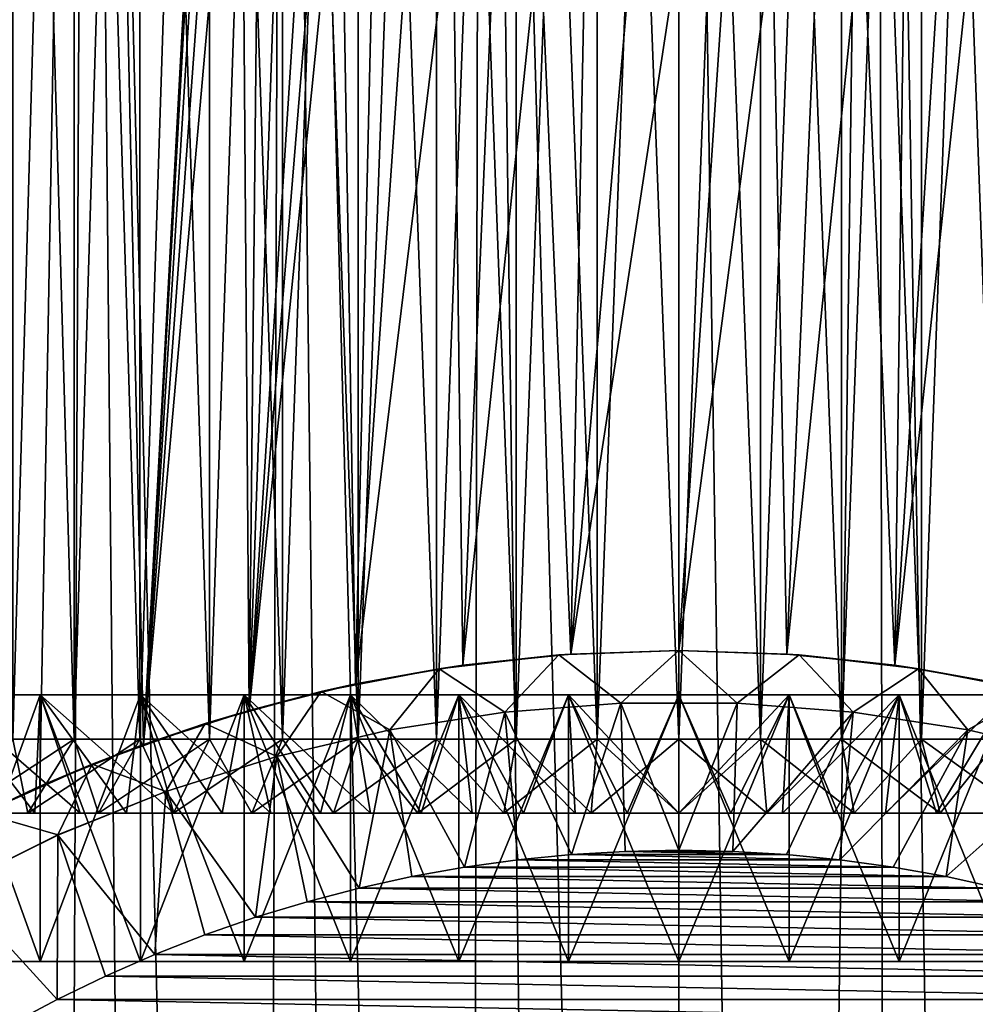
# Model space of a CAD drawing. Header units: metres. Extents: x -30 to 30, y -76 to 64.
# Tile 385 of 541: x -4.45 to 2, y 38.21 to 44.86. Entities that reach past the tile are written whole.
import ezdxf

# ---------------------------------------------------------------- set-up
doc = ezdxf.new("R2010")
doc.units = ezdxf.units.M
doc.layers.add('solid_508511', color=7, linetype='CONTINUOUS')

msp = doc.modelspace()

# ---------------------------------------------------------------- linework, layer by layer
at = {"layer": 'solid_508511'}
for points in [[(-5.001679, 39.345753, -22.44957), (-5.304138, 57.5, -22.380037), (-3.993941, 57.5, -22.650572)], [(-4.216572, 9.452151, 22.610186), (-3.993941, 57.5, 22.650572), (-5.304138, 57.5, 22.380037)], [(-4.886679, 9.12376, 22.474882), (-4.216572, 9.452151, 22.610186), (-5.304138, 57.5, 22.380037)], [(-4.314982, 39.682003, -22.591612), (-5.001679, 39.345753, -22.44957), (-3.993941, 57.5, -22.650572)], [(-3.614431, 39.964737, -22.714222), (-4.314982, 39.682003, -22.591612), (-3.993941, 57.5, -22.650572)], [(-4.216572, 9.452151, 22.610186), (-3.532681, 9.728445, 22.727079), (-3.993941, 57.5, 22.650572)], [(-3.145982, 48.659065, -22.783827), (-3.614431, 39.964737, -22.714222), (-3.993941, 57.5, -22.650572)], [(-2.837471, 9.953447, 22.824303), (-2.670147, 57.5, 22.844479), (-3.993941, 57.5, 22.650572)], [(-3.532681, 9.728445, 22.727079), (-2.837471, 9.953447, 22.824303), (-3.993941, 57.5, 22.650572)], [(-2.837471, 9.953447, 22.824303), (-2.134133, 10.127596, 22.900774), (-2.670147, 57.5, 22.844479)], [(-1.425745, 10.251329, 22.955767), (-1.337299, 57.5, 22.961088), (-2.670147, 57.5, 22.844479)], [(-2.134133, 10.127596, 22.900774), (-1.425745, 10.251329, 22.955767), (-2.670147, 57.5, 22.844479)], [(-1.425745, 10.251329, 22.955767), (-0.713039, 10.325402, 22.988945), (-1.337299, 57.5, 22.961088)], [(-1.337299, 57.5, 22.961088), (0, 10.35, 23), (0, 57.5, 23)], [(-0.713039, 10.325402, 22.988945), (0, 10.35, 23), (-1.337299, 57.5, 22.961088)], [(0.713028, 10.325403, 22.988945), (1.337299, 57.5, 22.961088), (0, 57.5, 23)], [(0, 10.35, 23), (0.713028, 10.325403, 22.988945), (0, 57.5, 23)], [(0.713028, 10.325403, 22.988945), (1.425724, 10.251332, 22.955769), (1.337299, 57.5, 22.961088)], [(2.134112, 10.127601, 22.900776), (2.670147, 57.5, 22.844479), (1.337299, 57.5, 22.961088)], [(1.425724, 10.251332, 22.955769), (2.134112, 10.127601, 22.900776), (1.337299, 57.5, 22.961088)], [(-4.49764, 39.999996, 4.692678), (-4.497568, 54.5, 4.692744), (-4.083487, 54.5, 5.057189)], [(-4.083367, 39.999996, 5.057283), (-4.49764, 39.999996, 4.692678), (-4.083487, 54.5, 5.057189)], [(-4.497639, 39.999996, -4.69268), (-4.083364, 39.999996, -5.057286), (-4.497568, 54.5, -4.692744)], [(-4.083364, 39.999996, -5.057286), (-4.083487, 54.5, -5.057189), (-4.497568, 54.5, -4.692744)], [(-3.639867, 39.999996, -5.385292), (-3.639813, 54.5, -5.385328), (-4.083487, 54.5, -5.057189)], [(-4.083364, 39.999996, -5.057286), (-3.639867, 39.999996, -5.385292), (-4.083487, 54.5, -5.057189)], [(-4.083367, 39.999996, 5.057283), (-4.083487, 54.5, 5.057189), (-3.639813, 54.5, 5.385328)], [(-3.639868, 39.999996, 5.385291), (-4.083367, 39.999996, 5.057283), (-3.639813, 54.5, 5.385328)], [(-3.639868, 39.999996, 5.385291), (-3.639813, 54.5, 5.385328), (-3.170048, 54.5, 5.674577)], [(-3.169956, 39.999996, 5.674625), (-3.639868, 39.999996, 5.385291), (-3.170048, 54.5, 5.674577)], [(-3.639867, 39.999996, -5.385292), (-3.169953, 39.999996, -5.674627), (-3.639813, 54.5, -5.385328)], [(-3.169953, 39.999996, -5.674627), (-3.170048, 54.5, -5.674577), (-3.639813, 54.5, -5.385328)], [(-2.67735, 39.999996, -5.922989), (-2.677306, 54.5, -5.923008), (-3.170048, 54.5, -5.674577)], [(-3.169953, 39.999996, -5.674627), (-2.67735, 39.999996, -5.922989), (-3.170048, 54.5, -5.674577)], [(-3.169956, 39.999996, 5.674625), (-3.170048, 54.5, 5.674577), (-2.677306, 54.5, 5.923008)], [(-2.677352, 39.999996, 5.922988), (-3.169956, 39.999996, 5.674625), (-2.677306, 54.5, 5.923008)], [(-2.677352, 39.999996, 5.922988), (-2.677306, 54.5, 5.923008), (-2.165419, 54.5, 6.128702)], [(-2.165299, 39.999996, 6.128742), (-2.677352, 39.999996, 5.922988), (-2.165419, 54.5, 6.128702)], [(-2.67735, 39.999996, -5.922989), (-2.165296, 39.999996, -6.128743), (-2.677306, 54.5, -5.923008)], [(-2.165296, 39.999996, -6.128743), (-2.165419, 54.5, -6.128702), (-2.677306, 54.5, -5.923008)], [(-1.637813, 39.999996, -6.290276), (-1.637794, 54.5, -6.290277), (-2.165419, 54.5, -6.128702)], [(-2.165296, 39.999996, -6.128743), (-1.637813, 39.999996, -6.290276), (-2.165419, 54.5, -6.128702)], [(-2.165299, 39.999996, 6.128742), (-2.165419, 54.5, 6.128702), (-1.637794, 54.5, 6.290277)], [(-1.637815, 39.999996, 6.290275), (-2.165299, 39.999996, 6.128742), (-1.637794, 54.5, 6.290277)], [(-1.637815, 39.999996, 6.290275), (-1.637794, 54.5, 6.290277), (-1.098508, 54.5, 6.406504)], [(-1.098376, 39.999996, 6.406526), (-1.637815, 39.999996, 6.290275), (-1.098508, 54.5, 6.406504)], [(-1.637813, 39.999996, -6.290276), (-1.098375, 39.999996, -6.406526), (-1.637794, 54.5, -6.290277)], [(-1.098375, 39.999996, -6.406526), (-1.098508, 54.5, -6.406504), (-1.637794, 54.5, -6.290277)], [(-0.551211, 39.999996, -6.476586), (-0.551211, 54.5, -6.47658), (-1.098508, 54.5, -6.406504)], [(-1.098375, 39.999996, -6.406526), (-0.551211, 39.999996, -6.476586), (-1.098508, 54.5, -6.406504)], [(-1.098376, 39.999996, 6.406526), (-1.098508, 54.5, 6.406504), (-0.551211, 54.5, 6.47658)], [(-0.551212, 39.999996, 6.476586), (-1.098376, 39.999996, 6.406526), (-0.551211, 54.5, 6.47658)], [(-0.551212, 39.999996, 6.476586), (0, 54.5, 6.5), (0, 40, 6.5)], [(-0.551212, 39.999996, 6.476586), (-0.551211, 54.5, 6.47658), (0, 54.5, 6.5)], [(-0.551211, 54.5, -6.47658), (0, 40, -6.5), (0, 54.5, -6.5)], [(-0.551211, 39.999996, -6.476586), (0, 40, -6.5), (-0.551211, 54.5, -6.47658)], [(0.551211, 54.5, 6.47658), (0.551211, 39.999996, 6.476586), (0, 40, 6.5)], [(0, 54.5, 6.5), (0.551211, 54.5, 6.47658), (0, 40, 6.5)], [(0, 54.5, -6.5), (0, 40, -6.5), (0.551212, 39.999996, -6.476586)], [(0.551211, 54.5, -6.47658), (0, 54.5, -6.5), (0.551212, 39.999996, -6.476586)], [(1.098508, 54.5, 6.406504), (1.098375, 39.999996, 6.406526), (0.551211, 39.999996, 6.476586)], [(0.551211, 54.5, 6.47658), (1.098508, 54.5, 6.406504), (0.551211, 39.999996, 6.476586)], [(0.551211, 54.5, -6.47658), (0.551212, 39.999996, -6.476586), (1.098376, 39.999996, -6.406526)], [(1.098508, 54.5, -6.406504), (0.551211, 54.5, -6.47658), (1.098376, 39.999996, -6.406526)], [(1.637794, 54.5, 6.290277), (1.637813, 39.999996, 6.290276), (1.098375, 39.999996, 6.406526)], [(1.098508, 54.5, 6.406504), (1.637794, 54.5, 6.290277), (1.098375, 39.999996, 6.406526)], [(1.098508, 54.5, -6.406504), (1.098376, 39.999996, -6.406526), (1.637815, 39.999996, -6.290275)], [(1.637794, 54.5, -6.290277), (1.098508, 54.5, -6.406504), (1.637815, 39.999996, -6.290275)], [(1.637794, 54.5, 6.290277), (2.165419, 54.5, 6.128702), (1.637813, 39.999996, 6.290276)], [(1.637794, 54.5, -6.290277), (1.637815, 39.999996, -6.290275), (2.165299, 39.999996, -6.128742)], [(2.165419, 54.5, -6.128702), (1.637794, 54.5, -6.290277), (2.165299, 39.999996, -6.128742)], [(2.165419, 54.5, 6.128702), (2.165296, 39.999996, 6.128743), (1.637813, 39.999996, 6.290276)], [(-3.145982, 48.659065, -22.783827), (-3.145982, 48.340923, -22.783827), (-3.614431, 39.964737, -22.714222)], [(-3.145982, 48.340923, -22.783827), (-3.113941, 48.024731, -22.788229), (-3.614431, 39.964737, -22.714222)], [(-3.113941, 48.024731, -22.788229), (-3.050039, 47.712761, -22.796869), (-3.614431, 39.964737, -22.714222)], [(-3.050039, 47.712761, -22.796869), (-2.954893, 47.408619, -22.809397), (-3.614431, 39.964737, -22.714222)], [(-2.954893, 47.408619, -22.809397), (-2.90269, 40.194813, -22.816099), (-3.614431, 39.964737, -22.714222)], [(-2.954893, 47.408619, -22.809397), (-2.829365, 47.115391, -22.825308), (-2.90269, 40.194813, -22.816099)], [(-2.829365, 47.115391, -22.825308), (-2.674353, 46.835571, -22.843988), (-2.90269, 40.194813, -22.816099)], [(-2.674353, 46.835571, -22.843988), (-2.49194, 46.573158, -22.864607), (-2.90269, 40.194813, -22.816099)], [(-2.49194, 46.573158, -22.864607), (-2.390679, 46.448872, -22.875416), (-2.90269, 40.194813, -22.816099)], [(-2.390679, 46.448872, -22.875416), (-2.283241, 46.329914, -22.886389), (-2.90269, 40.194813, -22.816099)], [(-2.283241, 46.329914, -22.886389), (-2.182808, 40.372826, -22.896187), (-2.90269, 40.194813, -22.816099)], [(-2.283241, 46.329914, -22.886389), (-2.051233, 46.109402, -22.908348), (-2.182808, 40.372826, -22.896187)], [(-2.051233, 46.109402, -22.908348), (-1.797993, 45.913551, -22.929615), (-2.182808, 40.372826, -22.896187)], [(1.458272, 40.49921, -22.953724), (1.798, 45.913555, -22.929613), (2.051241, 46.109409, -22.908348)], [(2.182962, 40.372795, -22.896172), (1.458272, 40.49921, -22.953724), (2.051241, 46.109409, -22.908348)], [(-1.797993, 45.913551, -22.929615), (-1.526393, 45.744522, -22.949295), (-2.182808, 40.372826, -22.896187)], [(1.458272, 40.49921, -22.953724), (1.526406, 45.74453, -22.949293), (1.798, 45.913555, -22.929613)], [(-1.526393, 45.744522, -22.949295), (-1.458123, 40.499233, -22.953733), (-2.182808, 40.372826, -22.896187)], [(-1.526393, 45.744522, -22.949295), (-1.2397, 45.604206, -22.966566), (-1.458123, 40.499233, -22.953733)], [(1.458272, 40.49921, -22.953724), (1.23971, 45.60421, -22.966566), (1.526406, 45.74453, -22.949293)], [(-1.2397, 45.604206, -22.966566), (-0.940297, 45.493614, -22.980772), (-1.458123, 40.499233, -22.953733)], [(0.729284, 40.574875, -22.988436), (0.940303, 45.493618, -22.98077), (1.23971, 45.60421, -22.966566)], [(1.458272, 40.49921, -22.953724), (0.729284, 40.574875, -22.988436), (1.23971, 45.60421, -22.966566)], [(-0.940297, 45.493614, -22.980772), (-0.729212, 40.574883, -22.988438), (-1.458123, 40.499233, -22.953733)], [(-0.940297, 45.493614, -22.980772), (-0.63216, 45.414085, -22.99131), (-0.729212, 40.574883, -22.988438)], [(0.729284, 40.574875, -22.988436), (0.632166, 45.414089, -22.99131), (0.940303, 45.493618, -22.98077)], [(-0.63216, 45.414085, -22.99131), (-0.317385, 45.366035, -22.99781), (-0.729212, 40.574883, -22.988438)], [(0, 40.599998, -23), (0.317386, 45.366035, -22.99781), (0.632166, 45.414089, -22.99131)], [(0.729284, 40.574875, -22.988436), (0, 40.599998, -23), (0.632166, 45.414089, -22.99131)], [(-0.317385, 45.366035, -22.99781), (0, 45.349998, -23), (-0.729212, 40.574883, -22.988438)], [(-0.729212, 40.574883, -22.988438), (0, 45.349998, -23), (0, 40.599998, -23)], [(0, 40.599998, -23), (0, 45.349998, -23), (0.317386, 45.366035, -22.99781)], [(-1.618471, 40.475704, -19.5), (-1.458123, 40.499233, -22.953733), (-0.811134, 40.568913, -19.5)], [(-1.175523, 40.182369, -19.5), (-1.618471, 40.475704, -19.5), (-0.811134, 40.568913, -19.5)], [(-0.811134, 40.568913, -19.5), (-1.458123, 40.499233, -22.953733), (-0.729212, 40.574883, -22.988438)], [(-0.392578, 40.242477, -19.5), (-1.175523, 40.182369, -19.5), (-0.811134, 40.568913, -19.5)], [(-0.811134, 40.568913, -19.5), (-0.729212, 40.574883, -22.988438), (0, 40.599998, -23)], [(-0.811134, 40.568913, -19.5), (0, 40.599998, -23), (0, 40.599998, -19.5)], [(-0.392578, 40.242477, -19.5), (-0.811134, 40.568913, -19.5), (0, 40.599998, -19.5)], [(0.392578, 40.242477, -19.5), (-0.392578, 40.242477, -19.5), (0, 40.599998, -19.5)], [(0, 40.599998, -19.5), (0, 40.599998, -23), (0.729284, 40.574875, -22.988436)], [(0.811134, 40.568913, -19.5), (0, 40.599998, -19.5), (0.729284, 40.574875, -22.988436)], [(0.392578, 40.242477, -19.5), (0, 40.599998, -19.5), (0.811134, 40.568913, -19.5)], [(1.175523, 40.182369, -19.5), (0.392578, 40.242477, -19.5), (0.811134, 40.568913, -19.5)], [(0.811134, 40.568913, -19.5), (0.729284, 40.574875, -22.988436), (1.458272, 40.49921, -22.953724)], [(1.618471, 40.475704, -19.5), (0.811134, 40.568913, -19.5), (1.458272, 40.49921, -22.953724)], [(1.175523, 40.182369, -19.5), (0.811134, 40.568913, -19.5), (1.618471, 40.475704, -19.5)], [(-1.618471, 40.475704, -19.5), (-2.182808, 40.372826, -22.896187), (-1.458123, 40.499233, -22.953733)], [(1.618471, 40.475704, -19.5), (1.458272, 40.49921, -22.953724), (2.182962, 40.372795, -22.896172)], [(-2.414965, 40.321236, -19.5), (-2.182808, 40.372826, -22.896187), (-1.618471, 40.475704, -19.5)], [(-1.951491, 40.062515, -19.5), (-2.414965, 40.321236, -19.5), (-1.618471, 40.475704, -19.5)], [(-1.175523, 40.182369, -19.5), (-1.951491, 40.062515, -19.5), (-1.618471, 40.475704, -19.5)], [(1.951491, 40.062515, -19.5), (1.175523, 40.182369, -19.5), (1.618471, 40.475704, -19.5)], [(2.414965, 40.321236, -19.5), (1.618471, 40.475704, -19.5), (2.182962, 40.372795, -22.896172)], [(1.951491, 40.062515, -19.5), (1.618471, 40.475704, -19.5), (2.414965, 40.321236, -19.5)], [(-2.414965, 40.321236, -19.5), (-2.90269, 40.194813, -22.816099), (-2.182808, 40.372826, -22.896187)], [(-4.31291, 40.299995, 8.464562), (-4.312626, 38.5, 8.464707), (-4.963872, 38.5, 8.099995)], [(-4.963737, 40.299995, 8.100081), (-4.31291, 40.299995, 8.464562), (-4.963872, 38.5, 8.099995)], [(-4.963737, 40.299995, -8.100081), (-4.963872, 38.5, -8.099995), (-4.312626, 38.5, -8.464707)], [(-4.31291, 40.299995, -8.464562), (-4.963737, 40.299995, -8.100081), (-4.312626, 38.5, -8.464707)], [(-4.043005, 39.5, 7.703516), (-4.31291, 40.299995, 8.464562), (-4.963737, 40.299995, 8.100081)], [(-4.349942, 39.5, 7.534453), (-4.963737, 40.299995, 8.100081), (-4.649907, 39.5, 7.353124)], [(-4.043005, 39.5, 7.703516), (-4.963737, 40.299995, 8.100081), (-4.349942, 39.5, 7.534453)], [(-4.349942, 39.5, -7.534453), (-4.963737, 40.299995, -8.100081), (-4.31291, 40.299995, -8.464562)], [(-4.649907, 39.5, -7.353124), (-4.963737, 40.299995, -8.100081), (-4.349942, 39.5, -7.534453)], [(-4.349942, 39.5, -7.534453), (-4.31291, 40.299995, -8.464562), (-4.043005, 39.5, -7.703515)], [(-4.31291, 40.299995, 8.464562), (-3.635493, 40.299995, 8.776855), (-4.312626, 38.5, 8.464707)], [(-4.31291, 40.299995, -8.464562), (-4.312626, 38.5, -8.464707), (-3.635692, 38.5, -8.776772)], [(-3.635493, 40.299995, -8.776855), (-4.31291, 40.299995, -8.464562), (-3.635692, 38.5, -8.776772)], [(-3.410117, 39.5, 8.003822), (-3.635493, 40.299995, 8.776855), (-4.31291, 40.299995, 8.464562)], [(-3.729587, 39.5, 7.860041), (-4.31291, 40.299995, 8.464562), (-4.043005, 39.5, 7.703516)], [(-3.410117, 39.5, 8.003822), (-4.31291, 40.299995, 8.464562), (-3.729587, 39.5, 7.860041)], [(-3.729587, 39.5, -7.860041), (-4.31291, 40.299995, -8.464562), (-3.635493, 40.299995, -8.776855)], [(-4.043005, 39.5, -7.703515), (-4.31291, 40.299995, -8.464562), (-3.729587, 39.5, -7.860041)], [(-3.635493, 40.299995, 8.776855), (-3.635692, 38.5, 8.776772), (-4.312626, 38.5, 8.464707)], [(-3.729587, 39.5, -7.860041), (-3.635493, 40.299995, -8.776855), (-3.410117, 39.5, -8.003822)], [(-2.935662, 40.299995, 9.035037), (-2.93562, 38.5, 9.035045), (-3.635692, 38.5, 8.776772)], [(-3.635493, 40.299995, 8.776855), (-2.935662, 40.299995, 9.035037), (-3.635692, 38.5, 8.776772)], [(-3.635493, 40.299995, -8.776855), (-3.635692, 38.5, -8.776772), (-2.93562, 38.5, -9.035045)], [(-2.935662, 40.299995, -9.035037), (-3.635493, 40.299995, -8.776855), (-2.93562, 38.5, -9.035045)], [(-2.754912, 39.5, 8.252305), (-2.935662, 40.299995, 9.035037), (-3.635493, 40.299995, 8.776855)], [(-3.084981, 39.5, 8.134669), (-3.635493, 40.299995, 8.776855), (-3.410117, 39.5, 8.003822)], [(-2.754912, 39.5, 8.252305), (-3.635493, 40.299995, 8.776855), (-3.084981, 39.5, 8.134669)], [(-3.084982, 39.5, -8.134669), (-3.635493, 40.299995, -8.776855), (-2.935662, 40.299995, -9.035037)], [(-3.410117, 39.5, -8.003822), (-3.635493, 40.299995, -8.776855), (-3.084982, 39.5, -8.134669)], [(-3.198136, 40.106026, -19.5), (-2.90269, 40.194813, -22.816099), (-2.414965, 40.321236, -19.5)], [(-2.716064, 39.883595, -19.5), (-3.198136, 40.106026, -19.5), (-2.414965, 40.321236, -19.5)], [(-3.084982, 39.5, -8.134669), (-2.935662, 40.299995, -9.035037), (-2.754912, 39.5, -8.252305)], [(-2.935662, 40.299995, 9.035037), (-2.217731, 40.299995, 9.237514), (-2.93562, 38.5, 9.035045)], [(-2.935662, 40.299995, -9.035037), (-2.93562, 38.5, -9.035045), (-2.217446, 38.5, -9.237583)], [(-2.217731, 40.299995, -9.237514), (-2.935662, 40.299995, -9.035037), (-2.217446, 38.5, -9.237583)], [(-2.082027, 39.5, 8.4472), (-2.217731, 40.299995, 9.237514), (-2.935662, 40.299995, 9.035037)], [(-2.420523, 39.5, 8.356503), (-2.935662, 40.299995, 9.035037), (-2.754912, 39.5, 8.252305)], [(-2.082027, 39.5, 8.4472), (-2.935662, 40.299995, 9.035037), (-2.420523, 39.5, 8.356503)], [(-2.420523, 39.5, -8.356503), (-2.935662, 40.299995, -9.035037), (-2.217731, 40.299995, -9.237514)], [(-2.754912, 39.5, -8.252305), (-2.935662, 40.299995, -9.035037), (-2.420523, 39.5, -8.356503)], [(-2.217731, 40.299995, 9.237514), (-2.217446, 38.5, 9.237583), (-2.93562, 38.5, 9.035045)], [(-1.951491, 40.062515, -19.5), (-2.716064, 39.883595, -19.5), (-2.414965, 40.321236, -19.5)], [(-2.420523, 39.5, -8.356503), (-2.217731, 40.299995, -9.237514), (-2.082027, 39.5, -8.4472)], [(-2.217731, 40.299995, 9.237514), (-1.486127, 40.299995, 9.383039), (-2.217446, 38.5, 9.237583)], [(-2.217731, 40.299995, -9.237514), (-2.217446, 38.5, -9.237583), (-1.486469, 38.5, -9.382978)], [(-1.486127, 40.299995, -9.383039), (-2.217731, 40.299995, -9.237514), (-1.486469, 38.5, -9.382978)], [(-1.395473, 39.5, 8.587358), (-1.486127, 40.299995, 9.383039), (-2.217731, 40.299995, 9.237514)], [(-1.740144, 39.5, 8.524195), (-2.217731, 40.299995, 9.237514), (-2.082027, 39.5, 8.4472)], [(-1.395473, 39.5, 8.587358), (-2.217731, 40.299995, 9.237514), (-1.740144, 39.5, 8.524195)], [(-1.740144, 39.5, -8.524195), (-2.217731, 40.299995, -9.237514), (-1.486127, 40.299995, -9.383039)], [(-2.082027, 39.5, -8.4472), (-2.217731, 40.299995, -9.237514), (-1.740144, 39.5, -8.524195)], [(-1.486127, 40.299995, 9.383039), (-1.486469, 38.5, 9.382978), (-2.217446, 38.5, 9.237583)], [(-1.740144, 39.5, -8.524195), (-1.486127, 40.299995, -9.383039), (-1.395473, 39.5, -8.587358)], [(-0.745361, 40.299995, 9.470715), (-0.74511, 38.5, 9.470727), (-1.486469, 38.5, 9.382978)], [(-1.486127, 40.299995, 9.383039), (-0.745361, 40.299995, 9.470715), (-1.486469, 38.5, 9.382978)], [(-1.486127, 40.299995, -9.383039), (-1.486469, 38.5, -9.382978), (-0.74511, 38.5, -9.470727)], [(-0.745361, 40.299995, -9.470715), (-1.486127, 40.299995, -9.383039), (-0.74511, 38.5, -9.470727)], [(-0.700046, 39.5, 8.671788), (-0.745361, 40.299995, 9.470715), (-1.486127, 40.299995, 9.383039)], [(-1.048711, 39.5, 8.636566), (-1.486127, 40.299995, 9.383039), (-1.395473, 39.5, 8.587358)], [(-0.700046, 39.5, 8.671788), (-1.486127, 40.299995, 9.383039), (-1.048711, 39.5, 8.636566)], [(-1.048711, 39.5, -8.636566), (-1.486127, 40.299995, -9.383039), (-0.745361, 40.299995, -9.470715)], [(-1.395473, 39.5, -8.587358), (-1.486127, 40.299995, -9.383039), (-1.048711, 39.5, -8.636566)], [(-1.048711, 39.5, -8.636566), (-0.745361, 40.299995, -9.470715), (-0.700046, 39.5, -8.671788)], [(-0.745361, 40.299995, 9.470715), (0, 40.299995, 9.5), (-0.74511, 38.5, 9.470727)], [(-0.745361, 40.299995, -9.470715), (-0.74511, 38.5, -9.470727), (0, 38.5, -9.5)], [(-0.745361, 40.299995, -9.470715), (0, 38.5, -9.5), (0, 40.299995, -9.5)], [(0, 39.5, 8.7), (0, 40.299995, 9.5), (-0.745361, 40.299995, 9.470715)], [(-0.350299, 39.5, -8.692948), (-0.745361, 40.299995, -9.470715), (0, 40.299995, -9.5)], [(-0.350299, 39.5, 8.692948), (0, 39.5, 8.7), (-0.745361, 40.299995, 9.470715)], [(-0.350299, 39.5, 8.692948), (-0.745361, 40.299995, 9.470715), (-0.700046, 39.5, 8.671788)], [(-0.700046, 39.5, -8.671788), (-0.745361, 40.299995, -9.470715), (-0.350299, 39.5, -8.692948)], [(0, 40.299995, 9.5), (0, 38.5, 9.5), (-0.74511, 38.5, 9.470727)], [(-0.350299, 39.5, -8.692948), (0, 40.299995, -9.5), (0, 39.5, -8.7)], [(0.745361, 40.299995, 9.470715), (0.74511, 38.5, 9.470727), (0, 38.5, 9.5)], [(0.745361, 40.299995, 9.470715), (0, 38.5, 9.5), (0, 40.299995, 9.5)], [(0, 40.299995, -9.5), (0, 38.5, -9.5), (0.74511, 38.5, -9.470727)], [(0.745361, 40.299995, -9.470715), (0, 40.299995, -9.5), (0.74511, 38.5, -9.470727)], [(0.350299, 39.5, 8.692948), (0.745361, 40.299995, 9.470715), (0, 40.299995, 9.5)], [(0.350299, 39.5, 8.692948), (0, 40.299995, 9.5), (0, 39.5, 8.7)], [(0, 39.5, -8.7), (0, 40.299995, -9.5), (0.745361, 40.299995, -9.470715)], [(0, 39.5, -8.7), (0.745361, 40.299995, -9.470715), (0.350299, 39.5, -8.692948)], [(0.350299, 39.5, -8.692948), (0.745361, 40.299995, -9.470715), (0.700046, 39.5, -8.671788)], [(0.700046, 39.5, 8.671788), (0.745361, 40.299995, 9.470715), (0.350299, 39.5, 8.692948)], [(0.700046, 39.5, -8.671788), (0.745361, 40.299995, -9.470715), (1.486127, 40.299995, -9.383039)], [(0.700046, 39.5, -8.671788), (1.486127, 40.299995, -9.383039), (1.048711, 39.5, -8.636566)], [(1.048711, 39.5, 8.636566), (0.745361, 40.299995, 9.470715), (0.700046, 39.5, 8.671788)], [(0.745361, 40.299995, -9.470715), (0.74511, 38.5, -9.470727), (1.486469, 38.5, -9.382978)], [(1.486127, 40.299995, 9.383039), (1.486469, 38.5, 9.382978), (0.74511, 38.5, 9.470727)], [(0.745361, 40.299995, 9.470715), (1.486127, 40.299995, 9.383039), (0.74511, 38.5, 9.470727)], [(1.486127, 40.299995, -9.383039), (0.745361, 40.299995, -9.470715), (1.486469, 38.5, -9.382978)], [(1.048711, 39.5, 8.636566), (1.486127, 40.299995, 9.383039), (0.745361, 40.299995, 9.470715)], [(1.048711, 39.5, -8.636566), (1.486127, 40.299995, -9.383039), (1.395473, 39.5, -8.587358)], [(1.395473, 39.5, 8.587358), (1.486127, 40.299995, 9.383039), (1.048711, 39.5, 8.636566)], [(1.395473, 39.5, -8.587358), (1.486127, 40.299995, -9.383039), (2.217731, 40.299995, -9.237514)], [(1.395473, 39.5, -8.587358), (2.217731, 40.299995, -9.237514), (1.740144, 39.5, -8.524195)], [(1.740144, 39.5, 8.524195), (1.486127, 40.299995, 9.383039), (1.395473, 39.5, 8.587358)], [(1.486127, 40.299995, -9.383039), (1.486469, 38.5, -9.382978), (2.217446, 38.5, -9.237583)], [(2.217731, 40.299995, -9.237514), (1.486127, 40.299995, -9.383039), (2.217446, 38.5, -9.237583)], [(1.486127, 40.299995, 9.383039), (2.217731, 40.299995, 9.237514), (1.486469, 38.5, 9.382978)], [(1.740144, 39.5, 8.524195), (2.217731, 40.299995, 9.237514), (1.486127, 40.299995, 9.383039)], [(2.217731, 40.299995, 9.237514), (2.217446, 38.5, 9.237583), (1.486469, 38.5, 9.382978)], [(1.740144, 39.5, -8.524195), (2.217731, 40.299995, -9.237514), (2.082027, 39.5, -8.4472)], [(2.082027, 39.5, 8.4472), (2.217731, 40.299995, 9.237514), (1.740144, 39.5, 8.524195)], [(2.716064, 39.883595, -19.5), (1.951491, 40.062515, -19.5), (2.414965, 40.321236, -19.5)], [(-0.392454, 40.242485, -37), (-1.175638, 40.182358, -37), (-0.392578, 40.242477, -19.5)], [(-0.392454, 40.242485, -37), (-0.72577, 39.221481, -38), (-1.175638, 40.182358, -37)], [(-1.175638, 40.182358, -37), (-1.175523, 40.182369, -19.5), (-0.392578, 40.242477, -19.5)], [(-0.392454, 40.242485, -37), (-0.362994, 39.24287, -38), (-0.72577, 39.221481, -38)], [(-0.392454, 40.242485, -37), (-0.392578, 40.242477, -19.5), (0.392578, 40.242477, -19.5)], [(0.392454, 40.242485, -37), (-0.392454, 40.242485, -37), (0.392578, 40.242477, -19.5)], [(-0.392454, 40.242485, -37), (0, 39.250004, -38), (-0.362994, 39.24287, -38)], [(0.392454, 40.242485, -37), (0, 39.250004, -38), (-0.392454, 40.242485, -37)], [(0.392454, 40.242485, -37), (0.362994, 39.24287, -38), (0, 39.250004, -38)], [(1.175638, 40.182358, -37), (0.362994, 39.24287, -38), (0.392454, 40.242485, -37)], [(0.392454, 40.242485, -37), (0.392578, 40.242477, -19.5), (1.175523, 40.182369, -19.5)], [(1.175638, 40.182358, -37), (0.392454, 40.242485, -37), (1.175523, 40.182369, -19.5)], [(-3.198136, 40.106026, -19.5), (-3.614431, 39.964737, -22.714222), (-2.90269, 40.194813, -22.816099)], [(-1.951353, 40.062542, -37), (-1.951491, 40.062515, -19.5), (-1.175523, 40.182369, -19.5)], [(-1.175638, 40.182358, -37), (-1.951353, 40.062542, -37), (-1.175523, 40.182369, -19.5)], [(-1.175638, 40.182358, -37), (-1.447039, 39.136116, -38), (-1.951353, 40.062542, -37)], [(-1.175638, 40.182358, -37), (-1.08735, 39.185863, -38), (-1.447039, 39.136116, -38)], [(-1.175638, 40.182358, -37), (-0.72577, 39.221481, -38), (-1.08735, 39.185863, -38)], [(1.175638, 40.182358, -37), (0.72577, 39.221481, -38), (0.362994, 39.24287, -38)], [(1.175638, 40.182358, -37), (1.08735, 39.185863, -38), (0.72577, 39.221481, -38)], [(1.951353, 40.062542, -37), (1.08735, 39.185863, -38), (1.175638, 40.182358, -37)], [(1.175638, 40.182358, -37), (1.175523, 40.182369, -19.5), (1.951491, 40.062515, -19.5)], [(1.951353, 40.062542, -37), (1.175638, 40.182358, -37), (1.951491, 40.062515, -19.5)], [(-3.962795, 39.831387, -19.5), (-3.614431, 39.964737, -22.714222), (-3.198136, 40.106026, -19.5)], [(-3.464679, 39.646683, -19.5), (-3.962795, 39.831387, -19.5), (-3.198136, 40.106026, -19.5)], [(-2.716064, 39.883595, -19.5), (-3.464679, 39.646683, -19.5), (-3.198136, 40.106026, -19.5)], [(-1.951353, 40.062542, -37), (-2.716173, 39.883568, -37), (-1.951491, 40.062515, -19.5)], [(-1.951353, 40.062542, -37), (-2.159408, 38.994411, -38), (-2.716173, 39.883568, -37)], [(-2.716173, 39.883568, -37), (-2.716064, 39.883595, -19.5), (-1.951491, 40.062515, -19.5)], [(-1.951353, 40.062542, -37), (-1.804432, 39.072292, -38), (-2.159408, 38.994411, -38)], [(-1.951353, 40.062542, -37), (-1.447039, 39.136116, -38), (-1.804432, 39.072292, -38)], [(1.951353, 40.062542, -37), (1.447039, 39.136116, -38), (1.08735, 39.185863, -38)], [(1.951353, 40.062542, -37), (1.804432, 39.072292, -38), (1.447039, 39.136116, -38)], [(2.716173, 39.883568, -37), (1.804432, 39.072292, -38), (1.951353, 40.062542, -37)], [(1.951353, 40.062542, -37), (1.951491, 40.062515, -19.5), (2.716064, 39.883595, -19.5)], [(2.716173, 39.883568, -37), (1.951353, 40.062542, -37), (2.716064, 39.883595, -19.5)], [(-4.083367, 39.999996, 5.057283), (-4.397485, 39.5, 5.446289), (-4.843629, 39.5, 5.053629)], [(-4.083367, 39.999996, 5.057283), (-4.843629, 39.5, 5.053629), (-4.49764, 39.999996, 4.692678)], [(-4.497639, 39.999996, -4.69268), (-4.843626, 39.5, -5.053631), (-4.397482, 39.5, -5.446291)], [(-4.497639, 39.999996, -4.69268), (-4.397482, 39.5, -5.446291), (-4.083364, 39.999996, -5.057286)], [(-3.639868, 39.999996, 5.385291), (-3.91984, 39.5, 5.799551), (-4.397485, 39.5, 5.446289)], [(-3.639868, 39.999996, 5.385291), (-4.397485, 39.5, 5.446289), (-4.083367, 39.999996, 5.057283)], [(-4.083364, 39.999996, -5.057286), (-4.397482, 39.5, -5.446291), (-3.919837, 39.5, -5.799552)], [(-3.962795, 39.831387, -19.5), (-4.314982, 39.682003, -22.591612), (-3.614431, 39.964737, -22.714222)], [(-4.083364, 39.999996, -5.057286), (-3.919837, 39.5, -5.799552), (-3.639867, 39.999996, -5.385292)], [(-3.169956, 39.999996, 5.674625), (-3.413783, 39.5, 6.111141), (-3.91984, 39.5, 5.799551)], [(-3.169956, 39.999996, 5.674625), (-3.91984, 39.5, 5.799551), (-3.639868, 39.999996, 5.385291)], [(-3.639867, 39.999996, -5.385292), (-3.919837, 39.5, -5.799552), (-3.413779, 39.5, -6.111143)], [(-3.639867, 39.999996, -5.385292), (-3.413779, 39.5, -6.111143), (-3.169953, 39.999996, -5.674627)], [(-2.677352, 39.999996, 5.922988), (-2.883268, 39.5, 6.378611), (-3.413783, 39.5, 6.111141)], [(-2.677352, 39.999996, 5.922988), (-3.413783, 39.5, 6.111141), (-3.169956, 39.999996, 5.674625)], [(-3.169953, 39.999996, -5.674627), (-3.413779, 39.5, -6.111143), (-2.883265, 39.5, -6.378613)], [(-3.169953, 39.999996, -5.674627), (-2.883265, 39.5, -6.378613), (-2.67735, 39.999996, -5.922989)], [(-2.165299, 39.999996, 6.128742), (-2.331856, 39.5, 6.600182), (-2.883268, 39.5, 6.378611)], [(-2.165299, 39.999996, 6.128742), (-2.883268, 39.5, 6.378611), (-2.677352, 39.999996, 5.922988)], [(-2.67735, 39.999996, -5.922989), (-2.883265, 39.5, -6.378613), (-2.331853, 39.5, -6.600183)], [(-2.67735, 39.999996, -5.922989), (-2.331853, 39.5, -6.600183), (-2.165296, 39.999996, -6.128743)], [(-1.637815, 39.999996, 6.290275), (-1.763782, 39.5, 6.774139), (-2.331856, 39.5, 6.600182)], [(-1.637815, 39.999996, 6.290275), (-2.331856, 39.5, 6.600182), (-2.165299, 39.999996, 6.128742)], [(-2.165296, 39.999996, -6.128743), (-2.331853, 39.5, -6.600183), (-1.76378, 39.5, -6.774139)], [(-2.165296, 39.999996, -6.128743), (-1.76378, 39.5, -6.774139), (-1.637813, 39.999996, -6.290276)], [(-1.098376, 39.999996, 6.406526), (-1.182886, 39.5, 6.899327), (-1.763782, 39.5, 6.774139)], [(-1.098376, 39.999996, 6.406526), (-1.763782, 39.5, 6.774139), (-1.637815, 39.999996, 6.290275)], [(-1.637813, 39.999996, -6.290276), (-1.76378, 39.5, -6.774139), (-1.182884, 39.5, -6.899328)], [(-1.637813, 39.999996, -6.290276), (-1.182884, 39.5, -6.899328), (-1.098375, 39.999996, -6.406526)], [(-0.551212, 39.999996, 6.476586), (-0.593606, 39.5, 6.974774), (-1.182886, 39.5, 6.899327)], [(-0.551212, 39.999996, 6.476586), (-1.182886, 39.5, 6.899327), (-1.098376, 39.999996, 6.406526)], [(-1.098375, 39.999996, -6.406526), (-1.182884, 39.5, -6.899328), (-0.593605, 39.5, -6.974774)], [(-1.098375, 39.999996, -6.406526), (-0.593605, 39.5, -6.974774), (-0.551211, 39.999996, -6.476586)], [(0, 40, 6.5), (0, 39.5, 7), (-0.593606, 39.5, 6.974774)], [(-0.551212, 39.999996, 6.476586), (0, 40, 6.5), (-0.593606, 39.5, 6.974774)], [(-0.551211, 39.999996, -6.476586), (-0.593605, 39.5, -6.974774), (0, 39.5, -7)], [(-0.551211, 39.999996, -6.476586), (0, 39.5, -7), (0, 40, -6.5)], [(0, 40, -6.5), (0, 39.5, -7), (0.593606, 39.5, -6.974774)], [(0, 40, -6.5), (0.593606, 39.5, -6.974774), (0.551212, 39.999996, -6.476586)], [(0.551211, 39.999996, 6.476586), (0, 39.5, 7), (0, 40, 6.5)], [(0.551211, 39.999996, 6.476586), (0.593605, 39.5, 6.974774), (0, 39.5, 7)], [(1.098375, 39.999996, 6.406526), (0.593605, 39.5, 6.974774), (0.551211, 39.999996, 6.476586)], [(0.551212, 39.999996, -6.476586), (0.593606, 39.5, -6.974774), (1.182886, 39.5, -6.899327)], [(0.551212, 39.999996, -6.476586), (1.182886, 39.5, -6.899327), (1.098376, 39.999996, -6.406526)], [(1.098375, 39.999996, 6.406526), (1.182884, 39.5, 6.899328), (0.593605, 39.5, 6.974774)], [(1.637813, 39.999996, 6.290276), (1.182884, 39.5, 6.899328), (1.098375, 39.999996, 6.406526)], [(1.098376, 39.999996, -6.406526), (1.182886, 39.5, -6.899327), (1.763782, 39.5, -6.774139)], [(1.098376, 39.999996, -6.406526), (1.763782, 39.5, -6.774139), (1.637815, 39.999996, -6.290275)], [(1.637813, 39.999996, 6.290276), (1.76378, 39.5, 6.774139), (1.182884, 39.5, 6.899328)], [(2.165296, 39.999996, 6.128743), (1.76378, 39.5, 6.774139), (1.637813, 39.999996, 6.290276)], [(1.637815, 39.999996, -6.290275), (1.763782, 39.5, -6.774139), (2.331856, 39.5, -6.600182)], [(1.637815, 39.999996, -6.290275), (2.331856, 39.5, -6.600182), (2.165299, 39.999996, -6.128742)], [(2.165296, 39.999996, 6.128743), (2.331853, 39.5, 6.600183), (1.76378, 39.5, 6.774139)], [(-4.703066, 39.499535, -19.5), (-4.314982, 39.682003, -22.591612), (-3.962795, 39.831387, -19.5)], [(-4.192943, 39.353165, -19.5), (-4.703066, 39.499535, -19.5), (-3.962795, 39.831387, -19.5)], [(-3.464679, 39.646683, -19.5), (-4.192943, 39.353165, -19.5), (-3.962795, 39.831387, -19.5)], [(-3.464525, 39.64674, -37), (-3.464679, 39.646683, -19.5), (-2.716064, 39.883595, -19.5)], [(-2.716173, 39.883568, -37), (-3.464525, 39.64674, -37), (-2.716064, 39.883595, -19.5)], [(-2.716173, 39.883568, -37), (-2.858431, 38.797268, -38), (-3.464525, 39.64674, -37)], [(-2.716173, 39.883568, -37), (-2.510915, 38.902683, -38), (-2.858431, 38.797268, -38)], [(-2.716173, 39.883568, -37), (-2.159408, 38.994411, -38), (-2.510915, 38.902683, -38)], [(2.716173, 39.883568, -37), (2.159408, 38.994411, -38), (1.804432, 39.072292, -38)], [(-4.703066, 39.499535, -19.5), (-5.001679, 39.345753, -22.44957), (-4.314982, 39.682003, -22.591612)], [(-3.464525, 39.64674, -37), (-4.193046, 39.353119, -37), (-3.464679, 39.646683, -19.5)], [(-3.464525, 39.64674, -37), (-3.539843, 38.545872, -38), (-4.193046, 39.353119, -37)], [(-4.193046, 39.353119, -37), (-4.192943, 39.353165, -19.5), (-3.464679, 39.646683, -19.5)], [(-3.464525, 39.64674, -37), (-3.201478, 38.67831, -38), (-3.539843, 38.545872, -38)], [(-3.464525, 39.64674, -37), (-2.858431, 38.797268, -38), (-3.201478, 38.67831, -38)], [(-4.192943, 39.353165, -19.5), (-4.896648, 39.004738, -19.5), (-4.703066, 39.499535, -19.5)], [(-4.843629, 39.5, 5.053629), (-4.397485, 39.5, 5.446289), (-4.649907, 39.5, 7.353124)], [(-4.397482, 39.5, -5.446291), (-4.843626, 39.5, -5.053631), (-4.649907, 39.5, -7.353124)], [(-4.397482, 39.5, -5.446291), (-4.649907, 39.5, -7.353124), (-4.349942, 39.5, -7.534453)], [(-4.397485, 39.5, 5.446289), (-4.349942, 39.5, 7.534453), (-4.649907, 39.5, 7.353124)], [(-4.397485, 39.5, 5.446289), (-3.91984, 39.5, 5.799551), (-4.349942, 39.5, 7.534453)], [(-4.397482, 39.5, -5.446291), (-4.349942, 39.5, -7.534453), (-4.043005, 39.5, -7.703515)], [(-3.919837, 39.5, -5.799552), (-4.397482, 39.5, -5.446291), (-4.043005, 39.5, -7.703515)], [(-3.91984, 39.5, 5.799551), (-4.043005, 39.5, 7.703516), (-4.349942, 39.5, 7.534453)], [(-3.919837, 39.5, -5.799552), (-4.043005, 39.5, -7.703515), (-3.729587, 39.5, -7.860041)], [(-3.91984, 39.5, 5.799551), (-3.729587, 39.5, 7.860041), (-4.043005, 39.5, 7.703516)], [(-3.91984, 39.5, 5.799551), (-3.413783, 39.5, 6.111141), (-3.729587, 39.5, 7.860041)], [(-3.413779, 39.5, -6.111143), (-3.919837, 39.5, -5.799552), (-3.729587, 39.5, -7.860041)], [(-3.413779, 39.5, -6.111143), (-3.729587, 39.5, -7.860041), (-3.410117, 39.5, -8.003822)], [(-3.413783, 39.5, 6.111141), (-3.410117, 39.5, 8.003822), (-3.729587, 39.5, 7.860041)], [(-3.413783, 39.5, 6.111141), (-2.883268, 39.5, 6.378611), (-3.410117, 39.5, 8.003822)], [(-3.413779, 39.5, -6.111143), (-3.410117, 39.5, -8.003822), (-3.084982, 39.5, -8.134669)], [(-2.883265, 39.5, -6.378613), (-3.413779, 39.5, -6.111143), (-3.084982, 39.5, -8.134669)], [(-2.883268, 39.5, 6.378611), (-3.084981, 39.5, 8.134669), (-3.410117, 39.5, 8.003822)], [(-2.883265, 39.5, -6.378613), (-3.084982, 39.5, -8.134669), (-2.754912, 39.5, -8.252305)], [(-2.883268, 39.5, 6.378611), (-2.754912, 39.5, 8.252305), (-3.084981, 39.5, 8.134669)], [(-2.883268, 39.5, 6.378611), (-2.331856, 39.5, 6.600182), (-2.754912, 39.5, 8.252305)], [(-2.883265, 39.5, -6.378613), (-2.754912, 39.5, -8.252305), (-2.420523, 39.5, -8.356503)], [(-2.331853, 39.5, -6.600183), (-2.883265, 39.5, -6.378613), (-2.420523, 39.5, -8.356503)], [(-2.331856, 39.5, 6.600182), (-2.420523, 39.5, 8.356503), (-2.754912, 39.5, 8.252305)], [(-2.331853, 39.5, -6.600183), (-2.420523, 39.5, -8.356503), (-2.082027, 39.5, -8.4472)], [(-2.331856, 39.5, 6.600182), (-2.082027, 39.5, 8.4472), (-2.420523, 39.5, 8.356503)], [(-2.331856, 39.5, 6.600182), (-1.763782, 39.5, 6.774139), (-2.082027, 39.5, 8.4472)], [(-1.76378, 39.5, -6.774139), (-2.331853, 39.5, -6.600183), (-2.082027, 39.5, -8.4472)], [(-1.76378, 39.5, -6.774139), (-2.082027, 39.5, -8.4472), (-1.740144, 39.5, -8.524195)], [(-1.763782, 39.5, 6.774139), (-1.740144, 39.5, 8.524195), (-2.082027, 39.5, 8.4472)], [(-1.763782, 39.5, 6.774139), (-1.182886, 39.5, 6.899327), (-1.740144, 39.5, 8.524195)], [(-1.76378, 39.5, -6.774139), (-1.740144, 39.5, -8.524195), (-1.395473, 39.5, -8.587358)], [(-1.182884, 39.5, -6.899328), (-1.76378, 39.5, -6.774139), (-1.395473, 39.5, -8.587358)], [(-1.182886, 39.5, 6.899327), (-1.395473, 39.5, 8.587358), (-1.740144, 39.5, 8.524195)], [(-1.182884, 39.5, -6.899328), (-1.395473, 39.5, -8.587358), (-1.048711, 39.5, -8.636566)], [(-1.182886, 39.5, 6.899327), (-1.048711, 39.5, 8.636566), (-1.395473, 39.5, 8.587358)], [(-1.182886, 39.5, 6.899327), (-0.593606, 39.5, 6.974774), (-1.048711, 39.5, 8.636566)], [(-1.182884, 39.5, -6.899328), (-1.048711, 39.5, -8.636566), (-0.700046, 39.5, -8.671788)], [(-0.593605, 39.5, -6.974774), (-1.182884, 39.5, -6.899328), (-0.700046, 39.5, -8.671788)], [(-0.593606, 39.5, 6.974774), (-0.700046, 39.5, 8.671788), (-1.048711, 39.5, 8.636566)], [(-0.593605, 39.5, -6.974774), (-0.700046, 39.5, -8.671788), (-0.350299, 39.5, -8.692948)], [(-0.593606, 39.5, 6.974774), (-0.350299, 39.5, 8.692948), (-0.700046, 39.5, 8.671788)], [(-0.593606, 39.5, 6.974774), (0, 39.5, 7), (-0.350299, 39.5, 8.692948)], [(-0.593605, 39.5, -6.974774), (-0.350299, 39.5, -8.692948), (0, 39.5, -8.7)], [(-0.593605, 39.5, -6.974774), (0, 39.5, -8.7), (0, 39.5, -7)], [(0, 39.5, 7), (0, 39.5, 8.7), (-0.350299, 39.5, 8.692948)], [(0.593605, 39.5, 6.974774), (0.350299, 39.5, 8.692948), (0, 39.5, 8.7)], [(0, 39.5, 7), (0.593605, 39.5, 6.974774), (0, 39.5, 8.7)], [(0, 39.5, -7), (0, 39.5, -8.7), (0.350299, 39.5, -8.692948)], [(0.593606, 39.5, -6.974774), (0, 39.5, -7), (0.350299, 39.5, -8.692948)], [(0.593605, 39.5, 6.974774), (0.700046, 39.5, 8.671788), (0.350299, 39.5, 8.692948)], [(0.593606, 39.5, -6.974774), (0.350299, 39.5, -8.692948), (0.700046, 39.5, -8.671788)], [(0.593605, 39.5, 6.974774), (1.182884, 39.5, 6.899328), (0.700046, 39.5, 8.671788)], [(0.593606, 39.5, -6.974774), (0.700046, 39.5, -8.671788), (1.048711, 39.5, -8.636566)], [(1.182886, 39.5, -6.899327), (0.593606, 39.5, -6.974774), (1.048711, 39.5, -8.636566)], [(1.182884, 39.5, 6.899328), (1.048711, 39.5, 8.636566), (0.700046, 39.5, 8.671788)], [(1.182884, 39.5, 6.899328), (1.395473, 39.5, 8.587358), (1.048711, 39.5, 8.636566)], [(1.182886, 39.5, -6.899327), (1.048711, 39.5, -8.636566), (1.395473, 39.5, -8.587358)], [(1.182884, 39.5, 6.899328), (1.76378, 39.5, 6.774139), (1.395473, 39.5, 8.587358)], [(1.182886, 39.5, -6.899327), (1.395473, 39.5, -8.587358), (1.740144, 39.5, -8.524195)], [(1.763782, 39.5, -6.774139), (1.182886, 39.5, -6.899327), (1.740144, 39.5, -8.524195)], [(1.76378, 39.5, 6.774139), (1.740144, 39.5, 8.524195), (1.395473, 39.5, 8.587358)], [(1.76378, 39.5, 6.774139), (2.082027, 39.5, 8.4472), (1.740144, 39.5, 8.524195)], [(1.763782, 39.5, -6.774139), (1.740144, 39.5, -8.524195), (2.082027, 39.5, -8.4472)], [(1.76378, 39.5, 6.774139), (2.331853, 39.5, 6.600183), (2.082027, 39.5, 8.4472)], [(2.331856, 39.5, -6.600182), (1.763782, 39.5, -6.774139), (2.082027, 39.5, -8.4472)], [(-4.896506, 39.004818, -37), (-4.896648, 39.004738, -19.5), (-4.192943, 39.353165, -19.5)], [(-4.193046, 39.353119, -37), (-4.896506, 39.004818, -37), (-4.192943, 39.353165, -19.5)], [(-4.193046, 39.353119, -37), (-4.199419, 38.241806, -38), (-4.896506, 39.004818, -37)], [(-4.193046, 39.353119, -37), (-3.87267, 38.400291, -38), (-4.199419, 38.241806, -38)], [(-4.193046, 39.353119, -37), (-3.539843, 38.545872, -38), (-3.87267, 38.400291, -38)], [(-0.72577, 39.221481, -38), (-0.362994, 39.24287, -38), (0.72577, 39.221481, -38)], [(-0.362994, 39.24287, -38), (0, 39.250004, -38), (0.362994, 39.24287, -38)], [(-0.362994, 39.24287, -38), (0.362994, 39.24287, -38), (0.72577, 39.221481, -38)], [(-1.447039, 39.136116, -38), (-1.08735, 39.185863, -38), (1.447039, 39.136116, -38)], [(-1.08735, 39.185863, -38), (-0.72577, 39.221481, -38), (1.08735, 39.185863, -38)], [(-1.08735, 39.185863, -38), (1.08735, 39.185863, -38), (1.447039, 39.136116, -38)], [(-0.72577, 39.221481, -38), (0.72577, 39.221481, -38), (1.08735, 39.185863, -38)], [(-1.804432, 39.072292, -38), (-1.447039, 39.136116, -38), (1.804432, 39.072292, -38)], [(-1.447039, 39.136116, -38), (1.447039, 39.136116, -38), (1.804432, 39.072292, -38)], [(-2.159408, 38.994411, -38), (-1.804432, 39.072292, -38), (2.159408, 38.994411, -38)], [(-1.804432, 39.072292, -38), (1.804432, 39.072292, -38), (2.159408, 38.994411, -38)], [(-4.896506, 39.004818, -37), (-4.199419, 38.241806, -38), (-4.519679, 38.070625, -38)], [(-2.510915, 38.902683, -38), (-2.159408, 38.994411, -38), (2.510915, 38.902683, -38)], [(-2.159408, 38.994411, -38), (2.159408, 38.994411, -38), (2.510915, 38.902683, -38)], [(-2.858431, 38.797268, -38), (-2.510915, 38.902683, -38), (2.858431, 38.797268, -38)], [(-2.510915, 38.902683, -38), (2.510915, 38.902683, -38), (2.858431, 38.797268, -38)], [(-3.201478, 38.67831, -38), (-2.858431, 38.797268, -38), (3.201478, 38.67831, -38)], [(-2.858431, 38.797268, -38), (2.858431, 38.797268, -38), (3.201478, 38.67831, -38)], [(-3.539843, 38.545872, -38), (-3.201478, 38.67831, -38), (3.539843, 38.545872, -38)], [(-3.201478, 38.67831, -38), (3.201478, 38.67831, -38), (3.539843, 38.545872, -38)], [(-4.963872, 38.5, -8.099995), (-4.963872, 38.5, 8.099995), (-4.312626, 38.5, 8.464707)], [(-4.312626, 38.5, -8.464707), (-4.963872, 38.5, -8.099995), (-4.312626, 38.5, 8.464707)], [(-4.312626, 38.5, -8.464707), (-4.312626, 38.5, 8.464707), (-3.635692, 38.5, 8.776772)], [(-3.635692, 38.5, -8.776772), (-4.312626, 38.5, -8.464707), (-3.635692, 38.5, 8.776772)], [(-3.87267, 38.400291, -38), (-3.539843, 38.545872, -38), (3.87267, 38.400291, -38)], [(-3.635692, 38.5, -8.776772), (-3.635692, 38.5, 8.776772), (-2.93562, 38.5, 9.035045)], [(-2.93562, 38.5, -9.035045), (-3.635692, 38.5, -8.776772), (-2.93562, 38.5, 9.035045)], [(-3.539843, 38.545872, -38), (3.539843, 38.545872, -38), (3.87267, 38.400291, -38)], [(-2.93562, 38.5, -9.035045), (-2.93562, 38.5, 9.035045), (-2.217446, 38.5, 9.237583)], [(-2.217446, 38.5, -9.237583), (-2.93562, 38.5, -9.035045), (-2.217446, 38.5, 9.237583)], [(-2.217446, 38.5, -9.237583), (-2.217446, 38.5, 9.237583), (-1.486469, 38.5, 9.382978)], [(-1.486469, 38.5, -9.382978), (-2.217446, 38.5, -9.237583), (-1.486469, 38.5, 9.382978)], [(-1.486469, 38.5, -9.382978), (-1.486469, 38.5, 9.382978), (-0.74511, 38.5, 9.470727)], [(-0.74511, 38.5, -9.470727), (-1.486469, 38.5, -9.382978), (-0.74511, 38.5, 9.470727)], [(-0.74511, 38.5, -9.470727), (-0.74511, 38.5, 9.470727), (0, 38.5, 9.5)], [(0, 38.5, -9.5), (-0.74511, 38.5, -9.470727), (0, 38.5, 9.5)], [(0.74511, 38.5, 9.470727), (0, 38.5, -9.5), (0, 38.5, 9.5)], [(0.74511, 38.5, 9.470727), (0.74511, 38.5, -9.470727), (0, 38.5, -9.5)], [(1.486469, 38.5, 9.382978), (1.486469, 38.5, -9.382978), (0.74511, 38.5, -9.470727)], [(0.74511, 38.5, 9.470727), (1.486469, 38.5, 9.382978), (0.74511, 38.5, -9.470727)], [(2.217446, 38.5, 9.237583), (2.217446, 38.5, -9.237583), (1.486469, 38.5, -9.382978)], [(1.486469, 38.5, 9.382978), (2.217446, 38.5, 9.237583), (1.486469, 38.5, -9.382978)], [(-4.199419, 38.241806, -38), (-3.87267, 38.400291, -38), (4.199419, 38.241806, -38)], [(-3.87267, 38.400291, -38), (3.87267, 38.400291, -38), (4.199419, 38.241806, -38)], [(-4.519679, 38.070625, -38), (-4.199419, 38.241806, -38), (4.519679, 38.070625, -38)], [(-4.199419, 38.241806, -38), (4.199419, 38.241806, -38), (4.519679, 38.070625, -38)]]:
    msp.add_3dface(points, dxfattribs=at)

doc.saveas('drawing.dxf')
